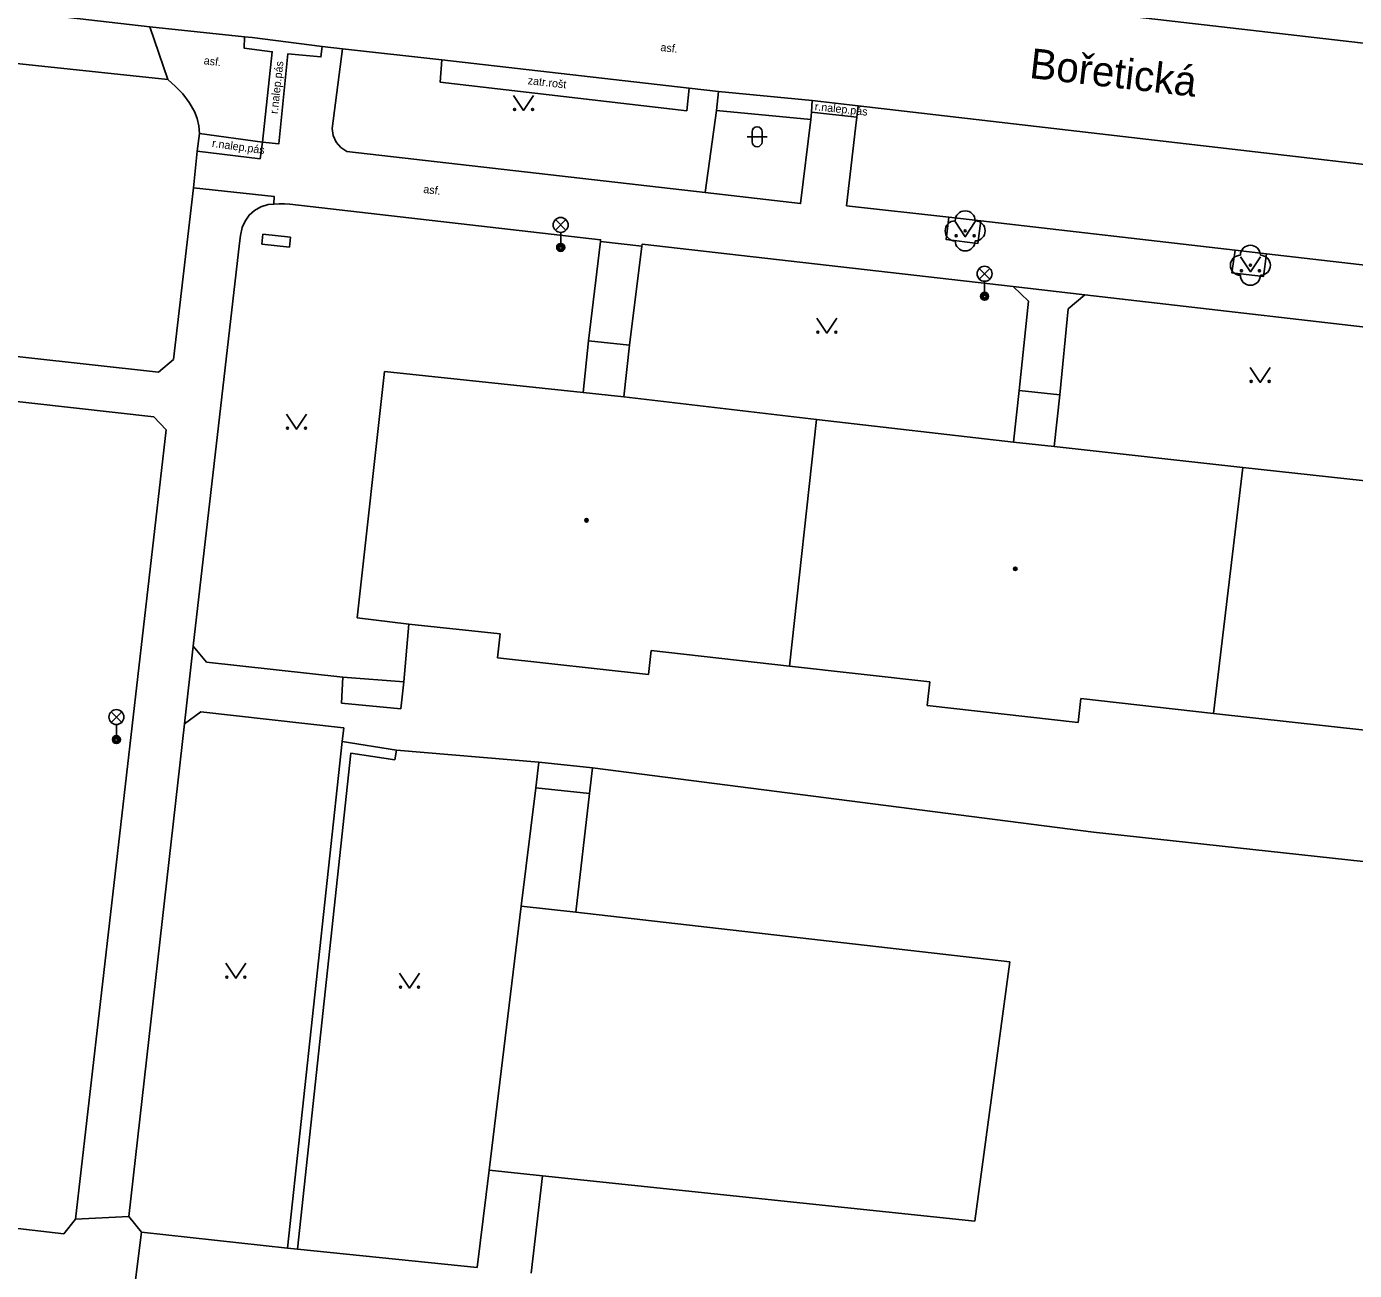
# Model space of a CAD drawing. Extents: x -595546 to -593986, y -1160845 to -1159202.
# Drawn here: x -594417.8 to -594351.4, y -1160384.6 to -1160322.5 of the extents above; entities that cross this region are included whole.
import ezdxf

# ---------------------------------------------------------------- set-up
doc = ezdxf.new("R2010")
doc.units = 0
for name, color, linetype in [('Level 22', 7, 'Continuous'), ('Level 33', 7, 'Continuous'), ('Level 36', 7, 'Continuous'), ('Level 39', 7, 'Continuous'), ('Nazvy ulic', 7, 'Continuous'), ('silnoproud - povrch.  znaky a  RIS  skut. velikost', 7, 'Continuous'), ('Specificka linie pasportu komunikaci', 7, 'Continuous'), ('TM - budovy zdene_ betonove - VP', 7, 'Continuous'), ('TM - chodniky - VP', 7, 'Continuous'), ('TM - komunikace - VP', 7, 'Continuous'), ('TM - letecke snimky - pomocna linie', 7, 'Continuous'), ('TM - popis povrchu', 7, 'Continuous'), ('TM - poznamka', 7, 'Continuous'), ('TM - rozhrani mezi zpev. plochami mezi sebou - VP', 7, 'Continuous'), ('TM - rozhrani ploch obecne - VP', 7, 'Continuous')]:
    doc.layers.add(name, color=color, linetype=linetype)

msp = doc.modelspace()

# ---------------------------------------------------------------- linework, layer by layer
at = {"layer": 'Level 22'}
for centre in [(-594370.86, -1160332.66), (-594356.61, -1160334.38)]:
    msp.add_circle(centre, 0.05, dxfattribs=at)
for centre, start, end in [((-594370.86, -1160332.16), 0, 180), ((-594371.36, -1160332.66), 90, 270), ((-594370.36, -1160332.66), 270, 90), ((-594370.86, -1160333.16), 180, 0), ((-594356.61, -1160333.88), 0, 180), ((-594357.11, -1160334.38), 90, 270), ((-594356.11, -1160334.38), 270, 90), ((-594356.61, -1160334.88), 180, 0)]:
    msp.add_arc(centre, 0.5, start, end, dxfattribs=at)
at = {"layer": 'Level 33'}
for p, q in [((-594391.335, -1160332.63), (-594390.805, -1160332.1)), ((-594391.335, -1160332.1), (-594390.805, -1160332.63)), ((-594391.07, -1160332.74), (-594391.07, -1160333.49)), ((-594370.155, -1160335.07), (-594369.625, -1160334.54)), ((-594370.155, -1160334.54), (-594369.625, -1160335.07)), ((-594369.89, -1160335.18), (-594369.89, -1160335.93)), ((-594413.535, -1160357.22), (-594413.005, -1160356.69)), ((-594413.535, -1160356.69), (-594413.005, -1160357.22)), ((-594413.27, -1160357.33), (-594413.27, -1160358.08))]:
    msp.add_line(p, q, dxfattribs=at)
for centre, radius in [((-594391.07, -1160332.365), 0.375), ((-594391.07, -1160333.49), 0.2), ((-594391.07, -1160333.49), 0.145), ((-594391.07, -1160333.49), 0.0876), ((-594369.89, -1160334.805), 0.375), ((-594369.89, -1160335.93), 0.2), ((-594369.89, -1160335.93), 0.145), ((-594369.89, -1160335.93), 0.0876), ((-594413.27, -1160356.955), 0.375), ((-594413.27, -1160358.08), 0.2), ((-594413.27, -1160358.08), 0.145), ((-594413.27, -1160358.08), 0.0876)]:
    msp.add_circle(centre, radius, dxfattribs=at)
at = {"layer": 'Level 36'}
for p, q in [((-594381.756, -1160327.956), (-594380.756, -1160327.956)), ((-594381.506, -1160327.706), (-594381.506, -1160328.206)), ((-594381.006, -1160327.706), (-594381.006, -1160328.206))]:
    msp.add_line(p, q, dxfattribs=at)
for points in [[(-594393.42, -1160325.89), (-594392.92, -1160326.64), (-594392.42, -1160325.89)], [(-594371.36, -1160332.2), (-594370.86, -1160332.95), (-594370.36, -1160332.2)], [(-594357.11, -1160333.95), (-594356.61, -1160334.7), (-594356.11, -1160333.95)], [(-594378.27, -1160337.02), (-594377.77, -1160337.77), (-594377.27, -1160337.02)], [(-594356.62, -1160339.48), (-594356.12, -1160340.23), (-594355.62, -1160339.48)], [(-594404.77, -1160341.82), (-594404.27, -1160342.57), (-594403.77, -1160341.82)], [(-594407.8, -1160369.26), (-594407.3, -1160370.01), (-594406.8, -1160369.26)], [(-594399.12, -1160369.75), (-594398.62, -1160370.5), (-594398.12, -1160369.75)]]:
    msp.add_lwpolyline(points, dxfattribs=at)
for centre in [(-594393.37, -1160326.59), (-594392.471, -1160326.59), (-594371.31, -1160332.9), (-594370.411, -1160332.9), (-594357.06, -1160334.65), (-594356.161, -1160334.65), (-594378.22, -1160337.72), (-594377.321, -1160337.72), (-594356.57, -1160340.18), (-594355.671, -1160340.18), (-594404.72, -1160342.52), (-594403.821, -1160342.52), (-594407.75, -1160369.96), (-594406.851, -1160369.96), (-594399.07, -1160370.45), (-594398.171, -1160370.45)]:
    msp.add_circle(centre, 0.05, dxfattribs=at)
for centre, start, end in [((-594381.256, -1160327.706), 0, 180), ((-594381.256, -1160328.206), 180, 0)]:
    msp.add_arc(centre, 0.25, start, end, dxfattribs=at)
at = {"layer": 'Level 39'}
for centre, radius in [((-594389.78, -1160347.12), 0.09), ((-594389.78, -1160347.12), 0.0398), ((-594368.36, -1160349.55), 0.09), ((-594368.36, -1160349.55), 0.0398)]:
    msp.add_circle(centre, radius, dxfattribs=at)
at = {"layer": 'silnoproud - povrch.  znaky a  RIS  skut. velikost'}
for points in [[(-594406, -1160333.33), (-594405.95, -1160332.83)], [(-594404.62, -1160333.47), (-594406, -1160333.33)], [(-594405.95, -1160332.83), (-594404.57, -1160332.97)], [(-594404.57, -1160332.97), (-594404.62, -1160333.47)]]:
    msp.add_lwpolyline(points, dxfattribs=at)
at = {"layer": 'Specificka linie pasportu komunikaci'}
for points in [[(-594411.59, -1160322.46), (-594410.7, -1160325.09)], [(-594329.05, -1160331.87), (-594376.21, -1160326.41)], [(-594409.43, -1160353.41), (-594409.86, -1160357.3)], [(-594412.65, -1160381.91), (-594415.32, -1160382.05)], [(-594412.01, -1160382.69), (-594412.33, -1160385.22)]]:
    msp.add_lwpolyline(points, dxfattribs=at)
at = {"layer": 'TM - budovy zdene_ betonove - VP'}
for points in [[(-594401.24, -1160351.99), (-594399.87, -1160339.68)], [(-594399.87, -1160339.68), (-594389.95, -1160340.74)], [(-594389.95, -1160340.74), (-594387.91, -1160340.96)], [(-594387.91, -1160340.96), (-594378.28, -1160342.08)], [(-594378.28, -1160342.08), (-594379.64, -1160354.41)], [(-594378.28, -1160342.08), (-594368.45, -1160343.22)], [(-594368.45, -1160343.22), (-594366.41, -1160343.43)], [(-594366.41, -1160343.43), (-594356.98, -1160344.48)], [(-594356.98, -1160344.48), (-594358.45, -1160356.77)], [(-594356.98, -1160344.48), (-594346.59, -1160345.62)], [(-594398.66, -1160352.32), (-594401.24, -1160351.99)], [(-594394.09, -1160352.79), (-594398.66, -1160352.32)], [(-594394.22, -1160353.99), (-594394.09, -1160352.79)], [(-594386.68, -1160354.83), (-594394.22, -1160353.99)], [(-594386.55, -1160353.63), (-594386.68, -1160354.83)], [(-594379.64, -1160354.41), (-594386.55, -1160353.63)], [(-594372.62, -1160355.19), (-594379.64, -1160354.41)], [(-594372.76, -1160356.38), (-594372.62, -1160355.19)], [(-594365.08, -1160356.03), (-594365.21, -1160357.22)], [(-594358.45, -1160356.77), (-594365.08, -1160356.03)], [(-594365.21, -1160357.22), (-594372.76, -1160356.38)], [(-594350.74, -1160357.63), (-594358.45, -1160356.77)]]:
    msp.add_lwpolyline(points, dxfattribs=at)
at = {"layer": 'TM - chodniky - VP'}
for points in [[(-594410.7, -1160325.09), (-594448.97, -1160321.03)], [(-594401.97, -1160323.56), (-594402.48, -1160327.54)], [(-594410.7, -1160325.09), (-594410.31, -1160325.44), (-594409.95, -1160325.82), (-594409.64, -1160326.24), (-594409.37, -1160326.69)], [(-594378.5, -1160326.15), (-594378.53, -1160326.73), (-594378.57, -1160327.1), (-594379.08, -1160331.3), (-594383.85, -1160330.75), (-594401.76, -1160328.7)], [(-594409.37, -1160326.69), (-594409.24, -1160327.04), (-594409.15, -1160327.41), (-594409.11, -1160327.79)], [(-594409.42, -1160330.51), (-594409.23, -1160328.67), (-594409.11, -1160327.79)], [(-594402.06, -1160328.5), (-594402.29, -1160328.23), (-594402.44, -1160327.9), (-594402.48, -1160327.54)], [(-594402.06, -1160328.5), (-594401.76, -1160328.7)], [(-594409.42, -1160330.51), (-594410.41, -1160339.09)], [(-594407.12, -1160333.27), (-594407.06, -1160332.89), (-594406.98, -1160332.49), (-594406.84, -1160332.17), (-594406.64, -1160331.87), (-594406.37, -1160331.64), (-594406.05, -1160331.46), (-594405.68, -1160331.35)], [(-594405.68, -1160331.35), (-594405.41, -1160331.32)], [(-594405.41, -1160331.32), (-594405.14, -1160331.31), (-594404.87, -1160331.31), (-594404.6, -1160331.32)], [(-594404.6, -1160331.32), (-594389.08, -1160333.1), (-594389.08, -1160333.19)], [(-594370.07, -1160332.16), (-594370.22, -1160333.29), (-594371.81, -1160333.09), (-594371.68, -1160331.98)], [(-594407.12, -1160333.27), (-594409.43, -1160353.41)], [(-594389.08, -1160333.19), (-594389.68, -1160338.15)], [(-594387.01, -1160333.43), (-594387.63, -1160338.38)], [(-594387.01, -1160333.43), (-594387, -1160333.33), (-594368.47, -1160335.44)], [(-594355.81, -1160333.81), (-594355.95, -1160334.94), (-594357.53, -1160334.76), (-594357.37, -1160333.62)], [(-594368.47, -1160335.44), (-594367.7, -1160336.18)], [(-594411.16, -1160339.72), (-594448.24, -1160335.63)], [(-594364.88, -1160335.86), (-594365.72, -1160336.56)], [(-594346.68, -1160337.96), (-594364.88, -1160335.86)], [(-594367.7, -1160336.18), (-594368.17, -1160340.63)], [(-594365.72, -1160336.56), (-594366.13, -1160340.85)], [(-594448.74, -1160337.78), (-594411.39, -1160341.95)], [(-594389.68, -1160338.15), (-594389.95, -1160340.74)], [(-594387.63, -1160338.38), (-594387.91, -1160340.96)], [(-594410.41, -1160339.09), (-594411.16, -1160339.72)], [(-594368.17, -1160340.63), (-594368.45, -1160343.22)], [(-594366.13, -1160340.85), (-594366.41, -1160343.43)], [(-594411.39, -1160341.95), (-594410.78, -1160342.6)], [(-594410.78, -1160342.6), (-594415.32, -1160382.05)], [(-594398.66, -1160352.32), (-594398.91, -1160355.2)], [(-594409.43, -1160353.41), (-594408.76, -1160354.22)], [(-594408.76, -1160354.22), (-594401.96, -1160354.96)], [(-594401.96, -1160354.96), (-594398.91, -1160355.2)], [(-594409.86, -1160357.3), (-594412.65, -1160381.91)], [(-594409.05, -1160356.7), (-594409.86, -1160357.3)], [(-594402.07, -1160357.47), (-594409.05, -1160356.7)], [(-594401.91, -1160357.49), (-594402.07, -1160357.47)], [(-594401.91, -1160357.49), (-594401.99, -1160358.18)], [(-594399.28, -1160358.61), (-594401.99, -1160358.18)], [(-594392.16, -1160359.21), (-594399.28, -1160358.61)], [(-594392.32, -1160360.5), (-594392.16, -1160359.21)], [(-594389.48, -1160359.49), (-594389.63, -1160360.78)], [(-594364.44, -1160362.7), (-594389.48, -1160359.49)], [(-594393.04, -1160366.4), (-594392.32, -1160360.5)], [(-594389.63, -1160360.78), (-594390.31, -1160366.71)], [(-594343.02, -1160365.04), (-594364.44, -1160362.7)], [(-594394.65, -1160379.6), (-594393.04, -1160366.4)], [(-594390.31, -1160366.71), (-594368.63, -1160369.18)], [(-594368.63, -1160369.18), (-594370.37, -1160382.15)], [(-594441.93, -1160379.77), (-594415.89, -1160382.78)], [(-594395.24, -1160384.47), (-594394.65, -1160379.6)], [(-594391.98, -1160379.88), (-594392.54, -1160384.75)], [(-594370.37, -1160382.15), (-594391.98, -1160379.88)], [(-594412.65, -1160381.91), (-594412.01, -1160382.69)], [(-594415.89, -1160382.78), (-594415.32, -1160382.05)], [(-594412.01, -1160382.69), (-594404.72, -1160383.5)], [(-594404.22, -1160383.55), (-594404.72, -1160383.5)], [(-594404.22, -1160383.55), (-594395.24, -1160384.47)]]:
    msp.add_lwpolyline(points, dxfattribs=at)
at = {"layer": 'TM - komunikace - VP'}
for points in [[(-594411.59, -1160322.46), (-594481.88, -1160314.38)], [(-594375.27, -1160320.47), (-594324.47, -1160326.33)], [(-594411.59, -1160322.46), (-594406.86, -1160322.96), (-594406.48, -1160323), (-594402.98, -1160323.44)], [(-594402.98, -1160323.44), (-594401.97, -1160323.56)], [(-594384.65, -1160325.53), (-594397.01, -1160324.12), (-594401.97, -1160323.56)], [(-594383.18, -1160325.69), (-594384.65, -1160325.53)], [(-594378.5, -1160326.15), (-594383.18, -1160325.69)], [(-594376.34, -1160327.52), (-594376.28, -1160326.98), (-594376.21, -1160326.41), (-594378.5, -1160326.15)], [(-594376.34, -1160327.52), (-594376.79, -1160331.41)], [(-594376.79, -1160331.41), (-594371.68, -1160331.98), (-594370.07, -1160332.16), (-594357.37, -1160333.62), (-594355.81, -1160333.81), (-594340.9, -1160335.52), (-594339.35, -1160335.71)]]:
    msp.add_lwpolyline(points, dxfattribs=at)
at = {"layer": 'TM - letecke snimky - pomocna linie'}
for points in [[(-594390.31, -1160366.71), (-594393.04, -1160366.4)], [(-594391.98, -1160379.88), (-594394.65, -1160379.6)]]:
    msp.add_lwpolyline(points, dxfattribs=at)
at = {"layer": 'TM - rozhrani mezi zpev. plochami mezi sebou - VP'}
for points in [[(-594402.98, -1160323.44), (-594403.05, -1160323.97), (-594404.7, -1160323.81), (-594405.15, -1160328.31), (-594405.97, -1160328.23), (-594406.09, -1160329.06), (-594409.23, -1160328.67)], [(-594409.11, -1160327.79), (-594405.97, -1160328.23), (-594405.48, -1160323.71), (-594406.89, -1160323.53), (-594406.86, -1160322.96)], [(-594378.53, -1160326.73), (-594376.28, -1160326.98)], [(-594409.42, -1160330.51), (-594405.38, -1160330.95), (-594405.41, -1160331.32)]]:
    msp.add_lwpolyline(points, dxfattribs=at)
at = {"layer": 'TM - rozhrani ploch obecne - VP'}
for points in [[(-594384.77, -1160326.66), (-594397.09, -1160325.23), (-594397.01, -1160324.12)], [(-594384.77, -1160326.66), (-594384.65, -1160325.53)], [(-594383.28, -1160326.64), (-594383.18, -1160325.69)], [(-594383.85, -1160330.75), (-594383.28, -1160326.64)], [(-594383.28, -1160326.64), (-594378.57, -1160327.1)], [(-594387.01, -1160333.43), (-594389.08, -1160333.19)], [(-594364.88, -1160335.86), (-594368.47, -1160335.44)], [(-594389.68, -1160338.15), (-594387.63, -1160338.38)], [(-594368.17, -1160340.63), (-594366.13, -1160340.85)], [(-594401.96, -1160354.96), (-594402.02, -1160356.27)], [(-594398.91, -1160355.2), (-594399.06, -1160356.54)], [(-594399.06, -1160356.54), (-594402.02, -1160356.27)], [(-594401.99, -1160358.18), (-594404.72, -1160383.5)], [(-594399.36, -1160359.1), (-594399.28, -1160358.61)], [(-594399.36, -1160359.1), (-594401.55, -1160358.76), (-594404.22, -1160383.55)], [(-594392.16, -1160359.21), (-594389.48, -1160359.49)], [(-594392.32, -1160360.5), (-594389.63, -1160360.78)]]:
    msp.add_lwpolyline(points, dxfattribs=at)

# ---------------------------------------------------------------- texts
at = {"layer": 'Nazvy ulic'}
msp.add_text('Bořetická', height=1.5, rotation=353.49403, dxfattribs=at).set_placement((-594367.692, -1160325.015))
at = {"layer": 'TM - popis povrchu'}
for s, rotation, p in [('asf.', 353.57596, (-594386.1, -1160323.67)), ('asf.', 353.00753, (-594408.92, -1160324.33)), ('r.nalep.pás', 83.70867, (-594405.21, -1160326.83)), ('r.nalep.pás', 354, (-594378.39, -1160326.63)), ('r.nalep.pás', 352, (-594408.51, -1160328.46)), ('asf.', 353.00753, (-594397.95, -1160330.76))]:
    msp.add_text(s, height=0.4, rotation=rotation, dxfattribs=at).set_placement(p)
at = {"layer": 'TM - poznamka'}
msp.add_text('zatr.rošt', height=0.4, rotation=353.62645, dxfattribs=at).set_placement((-594392.73, -1160325.33))

doc.saveas('drawing.dxf')
